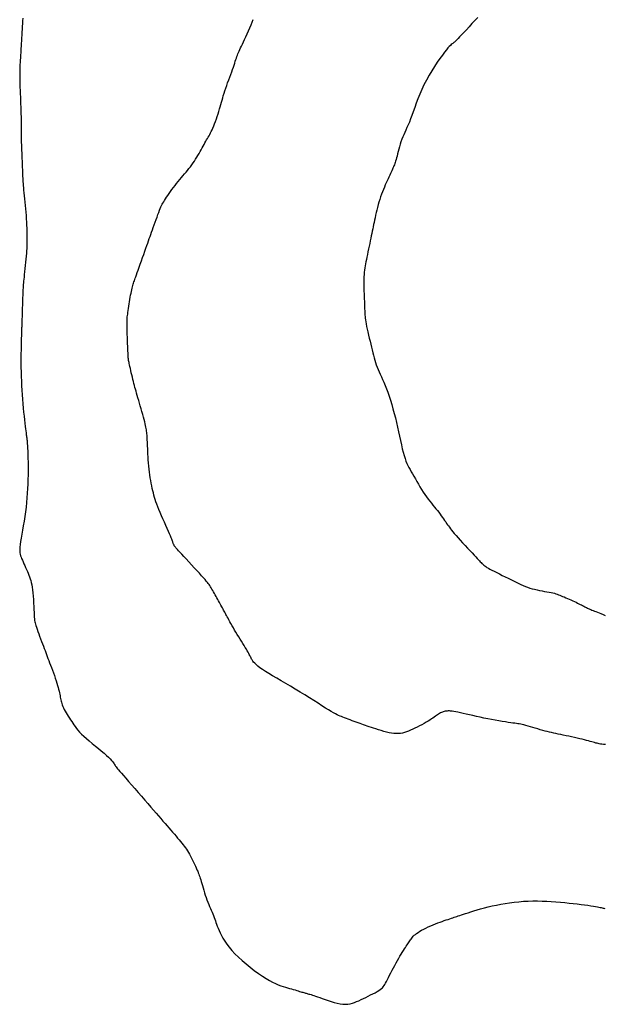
# Model space of a CAD drawing. Header units: millimetres. Extents: x 32690613 to 32693367, y 5343692 to 5344708.
# Tile 380 of 656: x 32692554 to 32692569, y 5344098 to 5344124. Entities that reach past the tile are written whole.
import ezdxf

# ---------------------------------------------------------------- set-up
doc = ezdxf.new("R2010")
doc.units = ezdxf.units.MM
doc.header["$LTSCALE"] = 20
for name, color, linetype in [('02-DGM_HL_491.50', 72, 'Continuous'), ('02-DGM_HL_492.00', 82, 'Continuous'), ('02-DGM_HL_492.50', 92, 'Continuous')]:
    doc.layers.add(name, color=color, linetype=linetype)

msp = doc.modelspace()

# ---------------------------------------------------------------- linework, layer by layer
at = {"layer": '02-DGM_HL_491.50', "elevation": 491.5, "flags": 128}
msp.add_lwpolyline([(32692565.906, 5344124.278), (32692565.831, 5344124.198), (32692565.754, 5344124.115), (32692565.677, 5344124.031), (32692565.603, 5344123.951), (32692565.534, 5344123.877), (32692565.473, 5344123.813), (32692565.423, 5344123.76), (32692565.382, 5344123.717), (32692565.35, 5344123.684), (32692565.324, 5344123.658), (32692565.303, 5344123.638), (32692565.286, 5344123.623), (32692565.27, 5344123.611), (32692565.255, 5344123.6), (32692565.239, 5344123.588), (32692565.221, 5344123.575), (32692565.201, 5344123.557), (32692565.176, 5344123.534), (32692565.146, 5344123.504), (32692565.111, 5344123.464), (32692565.069, 5344123.414), (32692565.019, 5344123.35), (32692564.961, 5344123.273), (32692564.896, 5344123.183), (32692564.826, 5344123.082), (32692564.753, 5344122.972), (32692564.679, 5344122.855), (32692564.606, 5344122.733), (32692564.536, 5344122.607), (32692564.47, 5344122.48), (32692564.41, 5344122.352), (32692564.357, 5344122.227), (32692564.308, 5344122.103), (32692564.263, 5344121.984), (32692564.222, 5344121.869), (32692564.184, 5344121.76), (32692564.148, 5344121.658), (32692564.114, 5344121.565), (32692564.08, 5344121.481), (32692564.047, 5344121.404), (32692564.015, 5344121.334), (32692563.985, 5344121.268), (32692563.955, 5344121.206), (32692563.927, 5344121.145), (32692563.901, 5344121.084), (32692563.877, 5344121.022), (32692563.854, 5344120.957), (32692563.833, 5344120.891), (32692563.814, 5344120.823), (32692563.796, 5344120.757), (32692563.78, 5344120.692), (32692563.765, 5344120.631), (32692563.751, 5344120.573), (32692563.738, 5344120.522), (32692563.725, 5344120.477), (32692563.713, 5344120.437), (32692563.702, 5344120.402), (32692563.69, 5344120.37), (32692563.679, 5344120.34), (32692563.667, 5344120.311), (32692563.654, 5344120.282), (32692563.64, 5344120.251), (32692563.625, 5344120.218), (32692563.609, 5344120.182), (32692563.591, 5344120.144), (32692563.573, 5344120.103), (32692563.553, 5344120.059), (32692563.532, 5344120.012), (32692563.51, 5344119.963), (32692563.486, 5344119.912), (32692563.462, 5344119.857), (32692563.436, 5344119.8), (32692563.411, 5344119.741), (32692563.385, 5344119.68), (32692563.359, 5344119.616), (32692563.333, 5344119.551), (32692563.309, 5344119.483), (32692563.286, 5344119.414), (32692563.265, 5344119.344), (32692563.245, 5344119.273), (32692563.226, 5344119.201), (32692563.209, 5344119.13), (32692563.192, 5344119.059), (32692563.177, 5344118.99), (32692563.163, 5344118.923), (32692563.149, 5344118.859), (32692563.137, 5344118.797), (32692563.124, 5344118.738), (32692563.112, 5344118.68), (32692563.1, 5344118.622), (32692563.088, 5344118.564), (32692563.075, 5344118.504), (32692563.062, 5344118.442), (32692563.049, 5344118.377), (32692563.034, 5344118.307), (32692563.019, 5344118.235), (32692563.004, 5344118.161), (32692562.988, 5344118.087), (32692562.973, 5344118.012), (32692562.957, 5344117.94), (32692562.943, 5344117.87), (32692562.929, 5344117.805), (32692562.917, 5344117.744), (32692562.905, 5344117.687), (32692562.895, 5344117.633), (32692562.886, 5344117.579), (32692562.878, 5344117.525), (32692562.872, 5344117.468), (32692562.867, 5344117.408), (32692562.864, 5344117.344), (32692562.862, 5344117.273), (32692562.862, 5344117.197), (32692562.862, 5344117.119), (32692562.864, 5344117.04), (32692562.866, 5344116.961), (32692562.868, 5344116.884), (32692562.871, 5344116.812), (32692562.873, 5344116.746), (32692562.876, 5344116.688), (32692562.878, 5344116.636), (32692562.879, 5344116.59), (32692562.881, 5344116.549), (32692562.882, 5344116.511), (32692562.884, 5344116.477), (32692562.885, 5344116.445), (32692562.886, 5344116.413), (32692562.888, 5344116.382), (32692562.889, 5344116.349), (32692562.891, 5344116.315), (32692562.895, 5344116.278), (32692562.899, 5344116.237), (32692562.906, 5344116.191), (32692562.914, 5344116.139), (32692562.924, 5344116.081), (32692562.937, 5344116.015), (32692562.953, 5344115.943), (32692562.97, 5344115.867), (32692562.988, 5344115.786), (32692563.007, 5344115.704), (32692563.027, 5344115.622), (32692563.046, 5344115.54), (32692563.065, 5344115.461), (32692563.084, 5344115.386), (32692563.101, 5344115.313), (32692563.119, 5344115.244), (32692563.137, 5344115.177), (32692563.155, 5344115.112), (32692563.175, 5344115.049), (32692563.196, 5344114.987), (32692563.22, 5344114.925), (32692563.245, 5344114.863), (32692563.273, 5344114.801), (32692563.302, 5344114.736), (32692563.333, 5344114.669), (32692563.365, 5344114.598), (32692563.398, 5344114.522), (32692563.433, 5344114.44), (32692563.467, 5344114.351), (32692563.502, 5344114.255), (32692563.537, 5344114.152), (32692563.572, 5344114.043), (32692563.607, 5344113.929), (32692563.64, 5344113.811), (32692563.673, 5344113.691), (32692563.705, 5344113.568), (32692563.735, 5344113.444), (32692563.764, 5344113.32), (32692563.791, 5344113.198), (32692563.817, 5344113.078), (32692563.842, 5344112.962), (32692563.866, 5344112.851), (32692563.89, 5344112.746), (32692563.914, 5344112.65), (32692563.938, 5344112.562), (32692563.963, 5344112.485), (32692563.987, 5344112.416), (32692564.013, 5344112.353), (32692564.04, 5344112.295), (32692564.068, 5344112.24), (32692564.098, 5344112.186), (32692564.13, 5344112.13), (32692564.164, 5344112.071), (32692564.2, 5344112.007), (32692564.239, 5344111.94), (32692564.279, 5344111.87), (32692564.321, 5344111.798), (32692564.363, 5344111.725), (32692564.407, 5344111.653), (32692564.451, 5344111.584), (32692564.495, 5344111.517), (32692564.54, 5344111.454), (32692564.583, 5344111.394), (32692564.627, 5344111.338), (32692564.669, 5344111.285), (32692564.711, 5344111.234), (32692564.751, 5344111.185), (32692564.791, 5344111.137), (32692564.829, 5344111.09), (32692564.865, 5344111.044), (32692564.9, 5344110.998), (32692564.933, 5344110.953), (32692564.964, 5344110.909), (32692564.994, 5344110.866), (32692565.023, 5344110.825), (32692565.05, 5344110.786), (32692565.076, 5344110.748), (32692565.1, 5344110.713), (32692565.124, 5344110.678), (32692565.149, 5344110.643), (32692565.176, 5344110.606), (32692565.206, 5344110.567), (32692565.241, 5344110.525), (32692565.281, 5344110.477), (32692565.327, 5344110.423), (32692565.381, 5344110.363), (32692565.441, 5344110.297), (32692565.504, 5344110.228), (32692565.57, 5344110.158), (32692565.635, 5344110.088), (32692565.698, 5344110.02), (32692565.757, 5344109.957), (32692565.809, 5344109.9), (32692565.855, 5344109.852), (32692565.893, 5344109.81), (32692565.925, 5344109.775), (32692565.952, 5344109.745), (32692565.975, 5344109.72), (32692565.996, 5344109.699), (32692566.015, 5344109.679), (32692566.033, 5344109.662), (32692566.052, 5344109.645), (32692566.073, 5344109.628), (32692566.096, 5344109.611), (32692566.123, 5344109.592), (32692566.154, 5344109.572), (32692566.191, 5344109.55), (32692566.235, 5344109.525), (32692566.287, 5344109.497), (32692566.347, 5344109.466), (32692566.414, 5344109.432), (32692566.486, 5344109.395), (32692566.562, 5344109.357), (32692566.64, 5344109.319), (32692566.719, 5344109.28), (32692566.795, 5344109.243), (32692566.868, 5344109.207), (32692566.937, 5344109.173), (32692567.002, 5344109.142), (32692567.063, 5344109.113), (32692567.123, 5344109.087), (32692567.182, 5344109.062), (32692567.241, 5344109.04), (32692567.301, 5344109.019), (32692567.362, 5344109.001), (32692567.427, 5344108.984), (32692567.494, 5344108.969), (32692567.561, 5344108.955), (32692567.627, 5344108.942), (32692567.693, 5344108.93), (32692567.755, 5344108.919), (32692567.813, 5344108.909), (32692567.867, 5344108.898), (32692567.914, 5344108.887), (32692567.957, 5344108.877), (32692567.996, 5344108.865), (32692568.032, 5344108.853), (32692568.067, 5344108.841), (32692568.101, 5344108.827), (32692568.137, 5344108.812), (32692568.175, 5344108.796), (32692568.217, 5344108.779), (32692568.261, 5344108.76), (32692568.307, 5344108.74), (32692568.354, 5344108.72), (32692568.401, 5344108.699), (32692568.448, 5344108.678), (32692568.494, 5344108.658), (32692568.537, 5344108.637), (32692568.577, 5344108.618), (32692568.615, 5344108.599), (32692568.65, 5344108.582), (32692568.682, 5344108.565), (32692568.713, 5344108.549), (32692568.741, 5344108.534), (32692568.767, 5344108.52), (32692568.792, 5344108.507), (32692568.815, 5344108.495), (32692568.838, 5344108.484), (32692568.86, 5344108.473), (32692568.883, 5344108.462), (32692568.907, 5344108.452), (32692568.933, 5344108.441), (32692568.961, 5344108.429), (32692568.992, 5344108.416), (32692569.027, 5344108.402), (32692569.065, 5344108.387), (32692569.107, 5344108.371), (32692569.153, 5344108.353), (32692569.203, 5344108.333), (32692569.257, 5344108.311), (32692569.315, 5344108.288)], dxfattribs=at)
at = {"layer": '02-DGM_HL_492.00', "elevation": 492, "flags": 128}
msp.add_lwpolyline([(32692569.32, 5344104.829), (32692569.271, 5344104.835), (32692569.228, 5344104.84), (32692569.191, 5344104.846), (32692569.158, 5344104.852), (32692569.127, 5344104.858), (32692569.097, 5344104.865), (32692569.065, 5344104.873), (32692569.032, 5344104.883), (32692568.996, 5344104.893), (32692568.956, 5344104.904), (32692568.913, 5344104.916), (32692568.866, 5344104.929), (32692568.815, 5344104.943), (32692568.759, 5344104.958), (32692568.699, 5344104.973), (32692568.633, 5344104.988), (32692568.563, 5344105.004), (32692568.491, 5344105.021), (32692568.417, 5344105.037), (32692568.342, 5344105.053), (32692568.268, 5344105.068), (32692568.196, 5344105.084), (32692568.127, 5344105.098), (32692568.061, 5344105.112), (32692567.999, 5344105.125), (32692567.939, 5344105.138), (32692567.881, 5344105.151), (32692567.823, 5344105.164), (32692567.765, 5344105.178), (32692567.706, 5344105.193), (32692567.644, 5344105.21), (32692567.579, 5344105.228), (32692567.513, 5344105.248), (32692567.446, 5344105.268), (32692567.379, 5344105.287), (32692567.314, 5344105.307), (32692567.253, 5344105.325), (32692567.195, 5344105.341), (32692567.144, 5344105.355), (32692567.098, 5344105.367), (32692567.057, 5344105.376), (32692567.019, 5344105.383), (32692566.982, 5344105.389), (32692566.942, 5344105.395), (32692566.899, 5344105.401), (32692566.849, 5344105.408), (32692566.791, 5344105.416), (32692566.723, 5344105.426), (32692566.646, 5344105.437), (32692566.561, 5344105.451), (32692566.471, 5344105.466), (32692566.375, 5344105.483), (32692566.276, 5344105.5), (32692566.175, 5344105.52), (32692566.074, 5344105.54), (32692565.974, 5344105.561), (32692565.875, 5344105.583), (32692565.779, 5344105.605), (32692565.688, 5344105.627), (32692565.6, 5344105.647), (32692565.519, 5344105.666), (32692565.444, 5344105.683), (32692565.377, 5344105.698), (32692565.318, 5344105.71), (32692565.267, 5344105.718), (32692565.222, 5344105.725), (32692565.183, 5344105.729), (32692565.148, 5344105.731), (32692565.117, 5344105.731), (32692565.089, 5344105.729), (32692565.062, 5344105.726), (32692565.037, 5344105.722), (32692565.012, 5344105.716), (32692564.987, 5344105.709), (32692564.962, 5344105.701), (32692564.938, 5344105.69), (32692564.913, 5344105.678), (32692564.887, 5344105.664), (32692564.862, 5344105.649), (32692564.835, 5344105.631), (32692564.807, 5344105.612), (32692564.777, 5344105.59), (32692564.745, 5344105.567), (32692564.71, 5344105.542), (32692564.671, 5344105.516), (32692564.629, 5344105.487), (32692564.582, 5344105.458), (32692564.53, 5344105.427), (32692564.474, 5344105.395), (32692564.414, 5344105.363), (32692564.353, 5344105.331), (32692564.291, 5344105.299), (32692564.229, 5344105.269), (32692564.168, 5344105.24), (32692564.109, 5344105.214), (32692564.053, 5344105.19), (32692563.999, 5344105.17), (32692563.946, 5344105.153), (32692563.894, 5344105.139), (32692563.841, 5344105.13), (32692563.786, 5344105.124), (32692563.729, 5344105.124), (32692563.668, 5344105.127), (32692563.604, 5344105.136), (32692563.535, 5344105.149), (32692563.465, 5344105.166), (32692563.394, 5344105.185), (32692563.323, 5344105.206), (32692563.253, 5344105.227), (32692563.186, 5344105.249), (32692563.122, 5344105.27), (32692563.063, 5344105.29), (32692563.008, 5344105.308), (32692562.955, 5344105.325), (32692562.905, 5344105.342), (32692562.857, 5344105.359), (32692562.809, 5344105.375), (32692562.76, 5344105.393), (32692562.71, 5344105.41), (32692562.659, 5344105.429), (32692562.605, 5344105.449), (32692562.552, 5344105.469), (32692562.499, 5344105.489), (32692562.446, 5344105.509), (32692562.396, 5344105.528), (32692562.348, 5344105.546), (32692562.304, 5344105.563), (32692562.263, 5344105.579), (32692562.225, 5344105.594), (32692562.186, 5344105.611), (32692562.146, 5344105.63), (32692562.101, 5344105.652), (32692562.049, 5344105.681), (32692561.989, 5344105.715), (32692561.918, 5344105.758), (32692561.835, 5344105.809), (32692561.741, 5344105.869), (32692561.637, 5344105.935), (32692561.525, 5344106.006), (32692561.407, 5344106.081), (32692561.283, 5344106.158), (32692561.157, 5344106.236), (32692561.029, 5344106.314), (32692560.901, 5344106.39), (32692560.775, 5344106.464), (32692560.653, 5344106.536), (32692560.535, 5344106.604), (32692560.424, 5344106.669), (32692560.322, 5344106.731), (32692560.23, 5344106.788), (32692560.149, 5344106.84), (32692560.081, 5344106.888), (32692560.026, 5344106.931), (32692559.98, 5344106.97), (32692559.944, 5344107.005), (32692559.916, 5344107.037), (32692559.893, 5344107.066), (32692559.876, 5344107.094), (32692559.861, 5344107.119), (32692559.848, 5344107.143), (32692559.837, 5344107.166), (32692559.825, 5344107.19), (32692559.813, 5344107.215), (32692559.8, 5344107.241), (32692559.785, 5344107.271), (32692559.767, 5344107.304), (32692559.746, 5344107.341), (32692559.721, 5344107.384), (32692559.692, 5344107.431), (32692559.66, 5344107.482), (32692559.626, 5344107.536), (32692559.59, 5344107.593), (32692559.554, 5344107.652), (32692559.516, 5344107.713), (32692559.479, 5344107.774), (32692559.443, 5344107.835), (32692559.408, 5344107.895), (32692559.374, 5344107.954), (32692559.341, 5344108.011), (32692559.31, 5344108.066), (32692559.282, 5344108.118), (32692559.255, 5344108.165), (32692559.232, 5344108.209), (32692559.211, 5344108.247), (32692559.192, 5344108.281), (32692559.175, 5344108.313), (32692559.159, 5344108.341), (32692559.144, 5344108.369), (32692559.129, 5344108.396), (32692559.113, 5344108.424), (32692559.097, 5344108.454), (32692559.079, 5344108.485), (32692559.061, 5344108.52), (32692559.041, 5344108.556), (32692559.02, 5344108.593), (32692558.999, 5344108.632), (32692558.977, 5344108.672), (32692558.955, 5344108.712), (32692558.932, 5344108.753), (32692558.91, 5344108.794), (32692558.888, 5344108.834), (32692558.866, 5344108.874), (32692558.844, 5344108.913), (32692558.822, 5344108.95), (32692558.802, 5344108.986), (32692558.781, 5344109.02), (32692558.762, 5344109.052), (32692558.743, 5344109.082), (32692558.724, 5344109.11), (32692558.703, 5344109.139), (32692558.678, 5344109.17), (32692558.65, 5344109.205), (32692558.615, 5344109.246), (32692558.574, 5344109.293), (32692558.524, 5344109.349), (32692558.465, 5344109.414), (32692558.399, 5344109.486), (32692558.328, 5344109.563), (32692558.255, 5344109.642), (32692558.183, 5344109.721), (32692558.113, 5344109.796), (32692558.049, 5344109.866), (32692557.992, 5344109.927), (32692557.945, 5344109.977), (32692557.908, 5344110.017), (32692557.878, 5344110.049), (32692557.856, 5344110.074), (32692557.838, 5344110.094), (32692557.826, 5344110.109), (32692557.816, 5344110.121), (32692557.808, 5344110.131), (32692557.801, 5344110.141), (32692557.794, 5344110.151), (32692557.789, 5344110.161), (32692557.783, 5344110.172), (32692557.778, 5344110.183), (32692557.773, 5344110.194), (32692557.768, 5344110.206), (32692557.764, 5344110.219), (32692557.759, 5344110.234), (32692557.753, 5344110.25), (32692557.746, 5344110.27), (32692557.738, 5344110.295), (32692557.726, 5344110.326), (32692557.711, 5344110.364), (32692557.691, 5344110.411), (32692557.667, 5344110.467), (32692557.638, 5344110.533), (32692557.605, 5344110.609), (32692557.568, 5344110.691), (32692557.529, 5344110.777), (32692557.49, 5344110.865), (32692557.452, 5344110.952), (32692557.415, 5344111.038), (32692557.382, 5344111.118), (32692557.352, 5344111.192), (32692557.326, 5344111.261), (32692557.304, 5344111.325), (32692557.284, 5344111.385), (32692557.266, 5344111.444), (32692557.25, 5344111.502), (32692557.235, 5344111.561), (32692557.22, 5344111.622), (32692557.206, 5344111.685), (32692557.192, 5344111.752), (32692557.178, 5344111.821), (32692557.164, 5344111.892), (32692557.152, 5344111.966), (32692557.14, 5344112.043), (32692557.129, 5344112.121), (32692557.119, 5344112.2), (32692557.111, 5344112.281), (32692557.104, 5344112.363), (32692557.098, 5344112.444), (32692557.093, 5344112.524), (32692557.089, 5344112.602), (32692557.086, 5344112.676), (32692557.083, 5344112.747), (32692557.08, 5344112.812), (32692557.078, 5344112.872), (32692557.076, 5344112.926), (32692557.073, 5344112.975), (32692557.071, 5344113.021), (32692557.069, 5344113.063), (32692557.066, 5344113.103), (32692557.063, 5344113.14), (32692557.059, 5344113.176), (32692557.055, 5344113.212), (32692557.05, 5344113.248), (32692557.043, 5344113.285), (32692557.036, 5344113.325), (32692557.027, 5344113.367), (32692557.016, 5344113.414), (32692557.003, 5344113.467), (32692556.988, 5344113.525), (32692556.97, 5344113.59), (32692556.95, 5344113.661), (32692556.929, 5344113.736), (32692556.907, 5344113.813), (32692556.885, 5344113.89), (32692556.863, 5344113.966), (32692556.842, 5344114.039), (32692556.822, 5344114.108), (32692556.803, 5344114.171), (32692556.786, 5344114.229), (32692556.771, 5344114.284), (32692556.756, 5344114.335), (32692556.742, 5344114.386), (32692556.728, 5344114.436), (32692556.715, 5344114.488), (32692556.701, 5344114.542), (32692556.687, 5344114.599), (32692556.673, 5344114.658), (32692556.658, 5344114.718), (32692556.644, 5344114.778), (32692556.631, 5344114.835), (32692556.619, 5344114.89), (32692556.607, 5344114.941), (32692556.597, 5344114.985), (32692556.589, 5344115.023), (32692556.583, 5344115.055), (32692556.577, 5344115.082), (32692556.573, 5344115.104), (32692556.57, 5344115.123), (32692556.568, 5344115.139), (32692556.566, 5344115.154), (32692556.565, 5344115.168), (32692556.563, 5344115.182), (32692556.562, 5344115.198), (32692556.561, 5344115.217), (32692556.56, 5344115.24), (32692556.559, 5344115.27), (32692556.557, 5344115.307), (32692556.555, 5344115.354), (32692556.553, 5344115.41), (32692556.55, 5344115.478), (32692556.547, 5344115.555), (32692556.544, 5344115.638), (32692556.541, 5344115.723), (32692556.538, 5344115.809), (32692556.535, 5344115.891), (32692556.533, 5344115.967), (32692556.532, 5344116.034), (32692556.531, 5344116.09), (32692556.531, 5344116.136), (32692556.531, 5344116.175), (32692556.533, 5344116.208), (32692556.535, 5344116.24), (32692556.538, 5344116.271), (32692556.543, 5344116.305), (32692556.548, 5344116.343), (32692556.554, 5344116.389), (32692556.561, 5344116.44), (32692556.569, 5344116.496), (32692556.578, 5344116.555), (32692556.587, 5344116.616), (32692556.596, 5344116.678), (32692556.606, 5344116.738), (32692556.617, 5344116.796), (32692556.627, 5344116.851), (32692556.637, 5344116.903), (32692556.648, 5344116.951), (32692556.658, 5344116.995), (32692556.668, 5344117.037), (32692556.678, 5344117.076), (32692556.688, 5344117.111), (32692556.698, 5344117.144), (32692556.707, 5344117.175), (32692556.716, 5344117.205), (32692556.726, 5344117.235), (32692556.736, 5344117.268), (32692556.749, 5344117.304), (32692556.764, 5344117.346), (32692556.781, 5344117.396), (32692556.802, 5344117.454), (32692556.826, 5344117.523), (32692556.854, 5344117.599), (32692556.883, 5344117.682), (32692556.914, 5344117.768), (32692556.945, 5344117.856), (32692556.976, 5344117.944), (32692557.006, 5344118.028), (32692557.034, 5344118.107), (32692557.06, 5344118.179), (32692557.083, 5344118.245), (32692557.105, 5344118.306), (32692557.126, 5344118.364), (32692557.146, 5344118.421), (32692557.166, 5344118.478), (32692557.187, 5344118.537), (32692557.209, 5344118.598), (32692557.232, 5344118.663), (32692557.256, 5344118.732), (32692557.281, 5344118.802), (32692557.307, 5344118.872), (32692557.332, 5344118.94), (32692557.356, 5344119.006), (32692557.379, 5344119.067), (32692557.4, 5344119.122), (32692557.42, 5344119.17), (32692557.438, 5344119.212), (32692557.455, 5344119.249), (32692557.472, 5344119.284), (32692557.49, 5344119.317), (32692557.51, 5344119.351), (32692557.532, 5344119.387), (32692557.558, 5344119.426), (32692557.586, 5344119.469), (32692557.618, 5344119.517), (32692557.654, 5344119.568), (32692557.691, 5344119.622), (32692557.73, 5344119.677), (32692557.771, 5344119.732), (32692557.813, 5344119.788), (32692557.856, 5344119.842), (32692557.898, 5344119.895), (32692557.941, 5344119.947), (32692557.983, 5344119.997), (32692558.025, 5344120.046), (32692558.066, 5344120.095), (32692558.107, 5344120.143), (32692558.147, 5344120.191), (32692558.186, 5344120.24), (32692558.223, 5344120.289), (32692558.26, 5344120.339), (32692558.296, 5344120.389), (32692558.33, 5344120.439), (32692558.363, 5344120.49), (32692558.395, 5344120.54), (32692558.426, 5344120.591), (32692558.456, 5344120.641), (32692558.485, 5344120.691), (32692558.512, 5344120.741), (32692558.539, 5344120.789), (32692558.565, 5344120.837), (32692558.59, 5344120.883), (32692558.614, 5344120.927), (32692558.637, 5344120.969), (32692558.659, 5344121.009), (32692558.681, 5344121.046), (32692558.702, 5344121.082), (32692558.722, 5344121.117), (32692558.743, 5344121.152), (32692558.764, 5344121.19), (32692558.784, 5344121.23), (32692558.806, 5344121.274), (32692558.827, 5344121.323), (32692558.85, 5344121.377), (32692558.873, 5344121.437), (32692558.896, 5344121.5), (32692558.919, 5344121.566), (32692558.941, 5344121.633), (32692558.963, 5344121.701), (32692558.984, 5344121.768), (32692559.003, 5344121.832), (32692559.021, 5344121.894), (32692559.038, 5344121.954), (32692559.055, 5344122.012), (32692559.071, 5344122.07), (32692559.088, 5344122.128), (32692559.105, 5344122.188), (32692559.125, 5344122.251), (32692559.146, 5344122.316), (32692559.169, 5344122.386), (32692559.195, 5344122.458), (32692559.221, 5344122.533), (32692559.249, 5344122.608), (32692559.276, 5344122.682), (32692559.303, 5344122.755), (32692559.328, 5344122.825), (32692559.352, 5344122.891), (32692559.373, 5344122.952), (32692559.392, 5344123.008), (32692559.409, 5344123.06), (32692559.425, 5344123.108), (32692559.44, 5344123.152), (32692559.454, 5344123.194), (32692559.468, 5344123.234), (32692559.482, 5344123.272), (32692559.496, 5344123.308), (32692559.512, 5344123.345), (32692559.528, 5344123.382), (32692559.546, 5344123.422), (32692559.566, 5344123.465), (32692559.589, 5344123.512), (32692559.614, 5344123.565), (32692559.642, 5344123.625), (32692559.673, 5344123.693), (32692559.706, 5344123.766), (32692559.741, 5344123.844), (32692559.777, 5344123.924), (32692559.812, 5344124.004), (32692559.845, 5344124.082), (32692559.876, 5344124.158), (32692559.904, 5344124.228)], dxfattribs=at)
at = {"layer": '02-DGM_HL_492.50', "elevation": 492.5, "flags": 128}
msp.add_lwpolyline([(32692553.743, 5344124.261), (32692553.739, 5344124.19), (32692553.734, 5344124.116), (32692553.73, 5344124.041), (32692553.725, 5344123.965), (32692553.72, 5344123.887), (32692553.715, 5344123.809), (32692553.711, 5344123.732), (32692553.706, 5344123.656), (32692553.702, 5344123.583), (32692553.697, 5344123.514), (32692553.694, 5344123.449), (32692553.69, 5344123.388), (32692553.687, 5344123.333), (32692553.683, 5344123.282), (32692553.681, 5344123.234), (32692553.678, 5344123.189), (32692553.675, 5344123.147), (32692553.673, 5344123.107), (32692553.67, 5344123.069), (32692553.668, 5344123.031), (32692553.666, 5344122.993), (32692553.664, 5344122.954), (32692553.663, 5344122.913), (32692553.661, 5344122.87), (32692553.661, 5344122.822), (32692553.66, 5344122.768), (32692553.661, 5344122.709), (32692553.662, 5344122.643), (32692553.664, 5344122.571), (32692553.666, 5344122.494), (32692553.668, 5344122.412), (32692553.671, 5344122.327), (32692553.675, 5344122.239), (32692553.678, 5344122.149), (32692553.682, 5344122.058), (32692553.685, 5344121.967), (32692553.689, 5344121.878), (32692553.692, 5344121.79), (32692553.695, 5344121.704), (32692553.698, 5344121.622), (32692553.7, 5344121.545), (32692553.702, 5344121.473), (32692553.703, 5344121.407), (32692553.704, 5344121.348), (32692553.704, 5344121.295), (32692553.704, 5344121.248), (32692553.704, 5344121.205), (32692553.703, 5344121.165), (32692553.702, 5344121.129), (32692553.702, 5344121.095), (32692553.702, 5344121.062), (32692553.702, 5344121.029), (32692553.702, 5344120.996), (32692553.703, 5344120.961), (32692553.704, 5344120.923), (32692553.705, 5344120.882), (32692553.707, 5344120.836), (32692553.709, 5344120.784), (32692553.711, 5344120.725), (32692553.714, 5344120.659), (32692553.716, 5344120.587), (32692553.719, 5344120.511), (32692553.722, 5344120.434), (32692553.725, 5344120.356), (32692553.728, 5344120.28), (32692553.731, 5344120.208), (32692553.734, 5344120.142), (32692553.736, 5344120.083), (32692553.738, 5344120.03), (32692553.741, 5344119.981), (32692553.743, 5344119.934), (32692553.746, 5344119.887), (32692553.75, 5344119.838), (32692553.754, 5344119.785), (32692553.76, 5344119.726), (32692553.766, 5344119.66), (32692553.774, 5344119.587), (32692553.782, 5344119.509), (32692553.791, 5344119.426), (32692553.799, 5344119.34), (32692553.808, 5344119.251), (32692553.816, 5344119.161), (32692553.824, 5344119.071), (32692553.83, 5344118.982), (32692553.836, 5344118.894), (32692553.841, 5344118.808), (32692553.845, 5344118.725), (32692553.849, 5344118.646), (32692553.851, 5344118.57), (32692553.853, 5344118.499), (32692553.855, 5344118.434), (32692553.855, 5344118.374), (32692553.855, 5344118.319), (32692553.855, 5344118.265), (32692553.853, 5344118.213), (32692553.851, 5344118.159), (32692553.848, 5344118.103), (32692553.843, 5344118.041), (32692553.838, 5344117.974), (32692553.831, 5344117.898), (32692553.824, 5344117.817), (32692553.816, 5344117.732), (32692553.807, 5344117.646), (32692553.799, 5344117.561), (32692553.791, 5344117.479), (32692553.783, 5344117.404), (32692553.776, 5344117.336), (32692553.77, 5344117.278), (32692553.765, 5344117.228), (32692553.761, 5344117.182), (32692553.757, 5344117.139), (32692553.754, 5344117.095), (32692553.751, 5344117.047), (32692553.748, 5344116.993), (32692553.745, 5344116.931), (32692553.742, 5344116.857), (32692553.739, 5344116.775), (32692553.736, 5344116.687), (32692553.732, 5344116.596), (32692553.729, 5344116.507), (32692553.727, 5344116.421), (32692553.724, 5344116.342), (32692553.722, 5344116.273), (32692553.72, 5344116.217), (32692553.719, 5344116.172), (32692553.717, 5344116.138), (32692553.717, 5344116.111), (32692553.716, 5344116.092), (32692553.715, 5344116.077), (32692553.715, 5344116.066), (32692553.715, 5344116.057), (32692553.715, 5344116.047), (32692553.714, 5344116.037), (32692553.714, 5344116.023), (32692553.713, 5344116.004), (32692553.712, 5344115.978), (32692553.711, 5344115.944), (32692553.71, 5344115.899), (32692553.708, 5344115.843), (32692553.706, 5344115.774), (32692553.703, 5344115.693), (32692553.701, 5344115.601), (32692553.698, 5344115.501), (32692553.696, 5344115.393), (32692553.695, 5344115.28), (32692553.694, 5344115.162), (32692553.694, 5344115.042), (32692553.695, 5344114.921), (32692553.697, 5344114.799), (32692553.701, 5344114.676), (32692553.705, 5344114.554), (32692553.71, 5344114.431), (32692553.717, 5344114.309), (32692553.725, 5344114.187), (32692553.734, 5344114.067), (32692553.744, 5344113.948), (32692553.755, 5344113.832), (32692553.766, 5344113.719), (32692553.777, 5344113.613), (32692553.788, 5344113.514), (32692553.799, 5344113.424), (32692553.809, 5344113.343), (32692553.817, 5344113.275), (32692553.824, 5344113.219), (32692553.829, 5344113.174), (32692553.834, 5344113.14), (32692553.837, 5344113.113), (32692553.84, 5344113.093), (32692553.842, 5344113.077), (32692553.844, 5344113.065), (32692553.846, 5344113.054), (32692553.848, 5344113.042), (32692553.85, 5344113.029), (32692553.852, 5344113.012), (32692553.855, 5344112.991), (32692553.857, 5344112.963), (32692553.86, 5344112.927), (32692553.863, 5344112.881), (32692553.867, 5344112.825), (32692553.87, 5344112.757), (32692553.874, 5344112.677), (32692553.877, 5344112.588), (32692553.88, 5344112.49), (32692553.883, 5344112.385), (32692553.884, 5344112.274), (32692553.884, 5344112.16), (32692553.883, 5344112.042), (32692553.881, 5344111.922), (32692553.877, 5344111.801), (32692553.871, 5344111.679), (32692553.864, 5344111.555), (32692553.854, 5344111.431), (32692553.843, 5344111.306), (32692553.829, 5344111.181), (32692553.814, 5344111.055), (32692553.796, 5344110.929), (32692553.776, 5344110.805), (32692553.756, 5344110.684), (32692553.736, 5344110.568), (32692553.716, 5344110.458), (32692553.699, 5344110.356), (32692553.684, 5344110.264), (32692553.673, 5344110.182), (32692553.665, 5344110.113), (32692553.662, 5344110.054), (32692553.662, 5344110.003), (32692553.666, 5344109.959), (32692553.673, 5344109.92), (32692553.683, 5344109.882), (32692553.696, 5344109.845), (32692553.712, 5344109.806), (32692553.731, 5344109.763), (32692553.751, 5344109.716), (32692553.773, 5344109.668), (32692553.796, 5344109.617), (32692553.819, 5344109.565), (32692553.842, 5344109.514), (32692553.865, 5344109.462), (32692553.886, 5344109.412), (32692553.906, 5344109.364), (32692553.924, 5344109.316), (32692553.941, 5344109.267), (32692553.956, 5344109.217), (32692553.97, 5344109.163), (32692553.983, 5344109.104), (32692553.994, 5344109.039), (32692554.004, 5344108.966), (32692554.012, 5344108.886), (32692554.02, 5344108.798), (32692554.026, 5344108.708), (32692554.032, 5344108.616), (32692554.037, 5344108.527), (32692554.041, 5344108.442), (32692554.045, 5344108.364), (32692554.048, 5344108.295), (32692554.051, 5344108.239), (32692554.055, 5344108.192), (32692554.059, 5344108.152), (32692554.064, 5344108.117), (32692554.07, 5344108.084), (32692554.079, 5344108.05), (32692554.091, 5344108.013), (32692554.106, 5344107.97), (32692554.124, 5344107.918), (32692554.145, 5344107.86), (32692554.168, 5344107.796), (32692554.193, 5344107.729), (32692554.219, 5344107.66), (32692554.245, 5344107.591), (32692554.27, 5344107.524), (32692554.294, 5344107.46), (32692554.317, 5344107.401), (32692554.337, 5344107.345), (32692554.357, 5344107.292), (32692554.377, 5344107.241), (32692554.396, 5344107.189), (32692554.416, 5344107.136), (32692554.437, 5344107.081), (32692554.46, 5344107.021), (32692554.484, 5344106.958), (32692554.509, 5344106.89), (32692554.535, 5344106.819), (32692554.562, 5344106.747), (32692554.587, 5344106.676), (32692554.612, 5344106.605), (32692554.635, 5344106.537), (32692554.656, 5344106.473), (32692554.674, 5344106.414), (32692554.689, 5344106.359), (32692554.702, 5344106.309), (32692554.713, 5344106.262), (32692554.723, 5344106.218), (32692554.731, 5344106.177), (32692554.738, 5344106.138), (32692554.745, 5344106.101), (32692554.752, 5344106.066), (32692554.758, 5344106.031), (32692554.766, 5344105.996), (32692554.775, 5344105.962), (32692554.785, 5344105.927), (32692554.797, 5344105.89), (32692554.812, 5344105.853), (32692554.83, 5344105.813), (32692554.851, 5344105.771), (32692554.875, 5344105.727), (32692554.901, 5344105.681), (32692554.93, 5344105.634), (32692554.959, 5344105.587), (32692554.989, 5344105.54), (32692555.02, 5344105.492), (32692555.05, 5344105.446), (32692555.08, 5344105.401), (32692555.11, 5344105.356), (32692555.142, 5344105.311), (32692555.177, 5344105.265), (32692555.217, 5344105.217), (32692555.262, 5344105.167), (32692555.314, 5344105.113), (32692555.374, 5344105.056), (32692555.443, 5344104.994), (32692555.52, 5344104.928), (32692555.6, 5344104.86), (32692555.683, 5344104.792), (32692555.764, 5344104.725), (32692555.843, 5344104.66), (32692555.916, 5344104.598), (32692555.98, 5344104.542), (32692556.033, 5344104.492), (32692556.078, 5344104.448), (32692556.113, 5344104.409), (32692556.142, 5344104.375), (32692556.165, 5344104.344), (32692556.183, 5344104.318), (32692556.199, 5344104.294), (32692556.213, 5344104.273), (32692556.226, 5344104.253), (32692556.24, 5344104.233), (32692556.257, 5344104.211), (32692556.279, 5344104.185), (32692556.305, 5344104.153), (32692556.339, 5344104.114), (32692556.382, 5344104.065), (32692556.434, 5344104.004), (32692556.498, 5344103.93), (32692556.571, 5344103.846), (32692556.652, 5344103.753), (32692556.737, 5344103.654), (32692556.826, 5344103.552), (32692556.915, 5344103.449), (32692557.002, 5344103.348), (32692557.087, 5344103.251), (32692557.165, 5344103.16), (32692557.239, 5344103.075), (32692557.307, 5344102.996), (32692557.372, 5344102.921), (32692557.433, 5344102.851), (32692557.49, 5344102.784), (32692557.546, 5344102.721), (32692557.599, 5344102.659), (32692557.651, 5344102.6), (32692557.701, 5344102.542), (32692557.749, 5344102.486), (32692557.795, 5344102.432), (32692557.84, 5344102.38), (32692557.882, 5344102.33), (32692557.922, 5344102.282), (32692557.96, 5344102.237), (32692557.995, 5344102.193), (32692558.028, 5344102.152), (32692558.06, 5344102.111), (32692558.09, 5344102.071), (32692558.118, 5344102.03), (32692558.146, 5344101.988), (32692558.174, 5344101.944), (32692558.201, 5344101.897), (32692558.228, 5344101.847), (32692558.256, 5344101.794), (32692558.283, 5344101.741), (32692558.309, 5344101.686), (32692558.335, 5344101.632), (32692558.358, 5344101.58), (32692558.381, 5344101.531), (32692558.401, 5344101.485), (32692558.419, 5344101.443), (32692558.435, 5344101.404), (32692558.45, 5344101.367), (32692558.463, 5344101.331), (32692558.476, 5344101.295), (32692558.489, 5344101.256), (32692558.502, 5344101.214), (32692558.516, 5344101.167), (32692558.531, 5344101.115), (32692558.548, 5344101.058), (32692558.565, 5344100.997), (32692558.583, 5344100.934), (32692558.603, 5344100.869), (32692558.623, 5344100.803), (32692558.644, 5344100.739), (32692558.667, 5344100.676), (32692558.689, 5344100.616), (32692558.713, 5344100.558), (32692558.736, 5344100.503), (32692558.76, 5344100.45), (32692558.782, 5344100.399), (32692558.804, 5344100.35), (32692558.825, 5344100.302), (32692558.843, 5344100.256), (32692558.86, 5344100.21), (32692558.876, 5344100.165), (32692558.892, 5344100.12), (32692558.908, 5344100.073), (32692558.925, 5344100.025), (32692558.944, 5344099.974), (32692558.965, 5344099.919), (32692558.991, 5344099.86), (32692559.02, 5344099.796), (32692559.055, 5344099.727), (32692559.096, 5344099.654), (32692559.144, 5344099.577), (32692559.198, 5344099.497), (32692559.262, 5344099.413), (32692559.334, 5344099.326), (32692559.415, 5344099.237), (32692559.507, 5344099.146), (32692559.607, 5344099.054), (32692559.713, 5344098.963), (32692559.822, 5344098.874), (32692559.933, 5344098.789), (32692560.042, 5344098.71), (32692560.148, 5344098.638), (32692560.247, 5344098.574), (32692560.34, 5344098.52), (32692560.424, 5344098.475), (32692560.502, 5344098.438), (32692560.575, 5344098.407), (32692560.642, 5344098.382), (32692560.704, 5344098.361), (32692560.764, 5344098.342), (32692560.82, 5344098.326), (32692560.874, 5344098.31), (32692560.927, 5344098.295), (32692560.976, 5344098.28), (32692561.023, 5344098.267), (32692561.067, 5344098.254), (32692561.108, 5344098.242), (32692561.145, 5344098.231), (32692561.179, 5344098.222), (32692561.208, 5344098.213), (32692561.235, 5344098.205), (32692561.259, 5344098.198), (32692561.281, 5344098.192), (32692561.303, 5344098.185), (32692561.324, 5344098.179), (32692561.346, 5344098.173), (32692561.368, 5344098.166), (32692561.393, 5344098.159), (32692561.421, 5344098.151), (32692561.452, 5344098.142), (32692561.487, 5344098.13), (32692561.527, 5344098.117), (32692561.573, 5344098.102), (32692561.626, 5344098.084), (32692561.685, 5344098.063), (32692561.752, 5344098.038), (32692561.826, 5344098.012), (32692561.904, 5344097.985), (32692561.984, 5344097.959), (32692562.066, 5344097.934), (32692562.147, 5344097.913), (32692562.226, 5344097.897), (32692562.301, 5344097.887), (32692562.37, 5344097.884), (32692562.435, 5344097.888), (32692562.496, 5344097.898), (32692562.555, 5344097.913), (32692562.613, 5344097.932), (32692562.67, 5344097.955), (32692562.728, 5344097.981), (32692562.788, 5344098.01), (32692562.851, 5344098.039), (32692562.915, 5344098.07), (32692562.98, 5344098.102), (32692563.044, 5344098.133), (32692563.105, 5344098.165), (32692563.163, 5344098.195), (32692563.215, 5344098.224), (32692563.261, 5344098.252), (32692563.299, 5344098.278), (32692563.331, 5344098.303), (32692563.358, 5344098.328), (32692563.381, 5344098.354), (32692563.402, 5344098.383), (32692563.422, 5344098.416), (32692563.443, 5344098.453), (32692563.466, 5344098.496), (32692563.491, 5344098.546), (32692563.519, 5344098.602), (32692563.55, 5344098.663), (32692563.583, 5344098.727), (32692563.617, 5344098.793), (32692563.652, 5344098.86), (32692563.688, 5344098.926), (32692563.723, 5344098.991), (32692563.759, 5344099.054), (32692563.794, 5344099.114), (32692563.827, 5344099.17), (32692563.86, 5344099.224), (32692563.891, 5344099.274), (32692563.921, 5344099.321), (32692563.948, 5344099.364), (32692563.974, 5344099.403), (32692563.997, 5344099.439), (32692564.018, 5344099.472), (32692564.038, 5344099.502), (32692564.056, 5344099.53), (32692564.073, 5344099.556), (32692564.09, 5344099.581), (32692564.107, 5344099.605), (32692564.125, 5344099.629), (32692564.143, 5344099.653), (32692564.163, 5344099.678), (32692564.185, 5344099.703), (32692564.21, 5344099.729), (32692564.239, 5344099.755), (32692564.272, 5344099.782), (32692564.311, 5344099.809), (32692564.355, 5344099.837), (32692564.406, 5344099.866), (32692564.462, 5344099.895), (32692564.522, 5344099.924), (32692564.585, 5344099.953), (32692564.65, 5344099.981), (32692564.715, 5344100.008), (32692564.78, 5344100.034), (32692564.843, 5344100.059), (32692564.903, 5344100.081), (32692564.96, 5344100.102), (32692565.014, 5344100.122), (32692565.065, 5344100.14), (32692565.114, 5344100.156), (32692565.159, 5344100.171), (32692565.202, 5344100.186), (32692565.242, 5344100.199), (32692565.279, 5344100.211), (32692565.315, 5344100.223), (32692565.351, 5344100.235), (32692565.388, 5344100.247), (32692565.429, 5344100.26), (32692565.474, 5344100.275), (32692565.524, 5344100.291), (32692565.582, 5344100.31), (32692565.648, 5344100.332), (32692565.722, 5344100.356), (32692565.803, 5344100.381), (32692565.891, 5344100.408), (32692565.985, 5344100.436), (32692566.084, 5344100.463), (32692566.188, 5344100.49), (32692566.297, 5344100.516), (32692566.409, 5344100.54), (32692566.524, 5344100.563), (32692566.641, 5344100.583), (32692566.761, 5344100.601), (32692566.883, 5344100.617), (32692567.006, 5344100.629), (32692567.13, 5344100.639), (32692567.255, 5344100.646), (32692567.38, 5344100.649), (32692567.505, 5344100.649), (32692567.629, 5344100.646), (32692567.753, 5344100.641), (32692567.875, 5344100.634), (32692567.997, 5344100.626), (32692568.116, 5344100.616), (32692568.234, 5344100.605), (32692568.349, 5344100.593), (32692568.461, 5344100.581), (32692568.569, 5344100.569), (32692568.671, 5344100.557), (32692568.766, 5344100.545), (32692568.853, 5344100.533), (32692568.932, 5344100.522), (32692569, 5344100.511), (32692569.058, 5344100.502), (32692569.106, 5344100.493), (32692569.146, 5344100.485), (32692569.179, 5344100.477), (32692569.208, 5344100.47), (32692569.234, 5344100.464), (32692569.258, 5344100.458), (32692569.282, 5344100.452), (32692569.308, 5344100.446)], dxfattribs=at)

doc.saveas('drawing.dxf')
